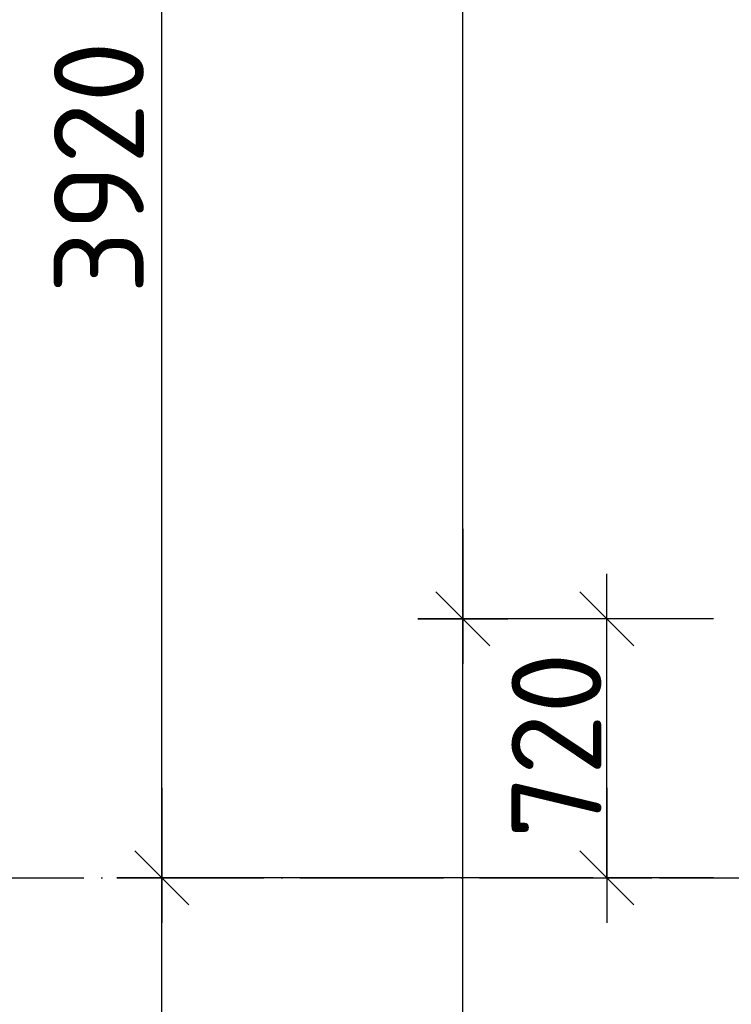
# Model space of a CAD drawing. Header units: millimetres. Extents: x 40580 to 559114, y -343730 to 81020.
# Tile 572 of 656: x 463143 to 465121, y -77420 to -74686. Entities that reach past the tile are written whole.
import ezdxf

# ---------------------------------------------------------------- set-up
doc = ezdxf.new("R2010")
doc.units = ezdxf.units.MM
doc.linetypes.add('______11', pattern=[500, 400, -50, 0, -50])
doc.linetypes.add('______5', pattern=[1100, 800, -100, 100, -100])
for name, color, linetype in [('____________', 7, 'Continuous'), ('___________________', 253, '______5'), ('_______________________1', 7, 'Continuous')]:
    doc.layers.add(name, color=color, linetype=linetype)
doc.styles.add('ISOCPEUR', font='isocpeur.ttf')

# ---------------------------------------------------------------- blocks, each defined once
blk = doc.blocks.new('ALL_ML_STRICH')
at = {"color": 0, "linetype": 'ByBlock', "lineweight": -2}
for p, q in [((0, -0.5), (0, 0.5)), ((-0.3, -0.3), (0.3, 0.3)), ((-1, 0), (0.5, 0))]:
    blk.add_line(p, q, dxfattribs=at)

msp = doc.modelspace()

# ---------------------------------------------------------------- linework, layer by layer
at = {"layer": '____________', "color": 7, "linetype": 'Continuous'}
for p, q in [((463538.2, -77069.6), (463538.2, -73149.6)), ((463538.2, -80369.6), (463538.2, -77069.6))]:
    msp.add_line(p, q, dxfattribs=at)
at = {"layer": '____________', "color": 251, "linetype": 'Continuous'}
msp.add_line((464737.1, -77069.6), (463538.2, -77069.6), dxfattribs=at)
msp.add_line((464737.1, -77069.6), (463538.2, -77069.6), dxfattribs=at)
at = {"layer": '___________________', "color": 253, "linetype": '______11'}
msp.add_line((462421.3, -77069.6), (480321.3, -77069.6), dxfattribs=at)
msp.add_line((462421.3, -77069.6), (480321.3, -77069.6), dxfattribs=at)
at = {"layer": '_______________________1', "color": 7, "linetype": 'Continuous'}
for p, q in [((464375.1, -76349.6), (464375.1, -69949.6)), ((464375.1, -80469.6), (464375.1, -76349.6)), ((464775.1, -77069.6), (464775.1, -76349.6))]:
    msp.add_line(p, q, dxfattribs=at)
at = {"layer": '_______________________1', "color": 253, "linetype": 'Continuous'}
for p, q in [((465071.3, -76349.6), (464375.1, -76349.6)), ((465071.3, -76349.6), (464375.1, -76349.6)), ((465071.3, -76349.6), (464775.1, -76349.6)), ((465071.3, -77069.6), (464775.1, -77069.6))]:
    msp.add_line(p, q, dxfattribs=at)

# ---------------------------------------------------------------- block references
at = {"layer": '____________', "color": 7, "linetype": 'Continuous', "xscale": 250, "yscale": 250, "zscale": 250}
for rotation in [270, 90]:
    msp.add_blockref('ALL_ML_STRICH', (463538.2, -77069.6), dxfattribs=dict(at, rotation=rotation))
at = {"layer": '_______________________1', "color": 7, "linetype": 'Continuous', "xscale": 250, "yscale": 250, "zscale": 250}
for p, rotation in [((464375.1, -76349.6), 270), ((464375.1, -76349.6), 90), ((464775.1, -76349.6), 90), ((464775.1, -77069.6), 270)]:
    msp.add_blockref('ALL_ML_STRICH', p, dxfattribs=dict(at, rotation=rotation))

# ---------------------------------------------------------------- texts
at = {"layer": '____________', "color": 7, "style": 'ISOCPEUR'}
msp.add_text('3920', height=250, rotation=90, dxfattribs=at).set_placement((463488.2, -75447.1))
at = {"layer": '_______________________1', "color": 7, "style": 'ISOCPEUR'}
msp.add_text('720', height=250, rotation=90, dxfattribs=at).set_placement((464760.1, -76959.6))

doc.saveas('drawing.dxf')
